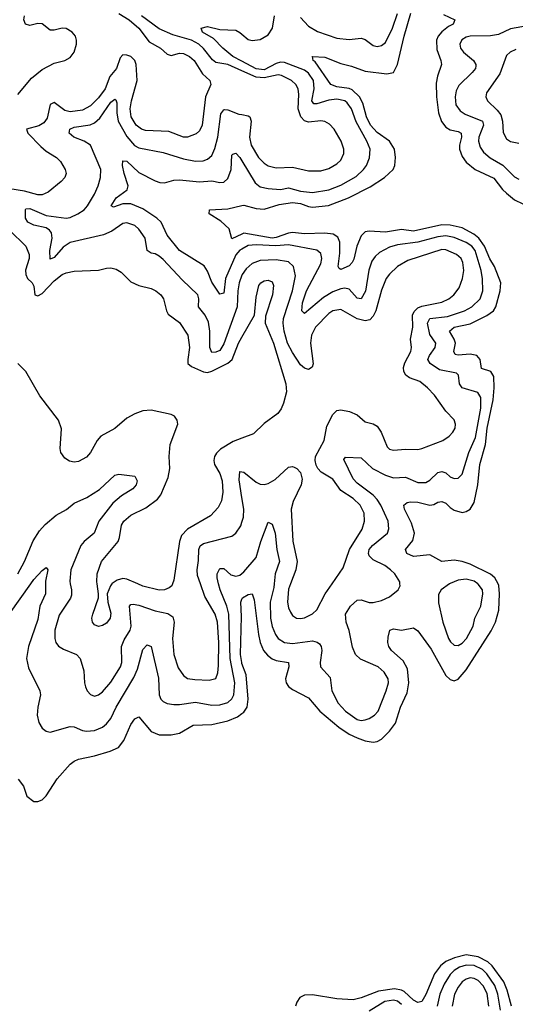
# Model space of a CAD drawing. Header units: inches. Extents: x 1843162 to 1959474, y 907081 to 1016326.
# Tile 507 of 656: x 1888899 to 1891353, y 1007919 to 1012791. Entities that reach past the tile are written whole.
import ezdxf

# ---------------------------------------------------------------- set-up
doc = ezdxf.new("R2010")
doc.units = ezdxf.units.IN
doc.header["$MEASUREMENT"] = 0
for name, color, linetype in [('B8080', 7, 'Continuous'), ('B8081', 7, 'Continuous'), ('B8090', 7, 'Continuous'), ('B8091', 7, 'Continuous')]:
    doc.layers.add(name, color=color, linetype=linetype)

msp = doc.modelspace()

# ---------------------------------------------------------------- linework, layer by layer
at = {"layer": 'B8080', "color": 5}
for points, elevation in [([(1888848.9, 1009851.1), (1888955.1, 1010000)], 440), ([(1889026.7, 1010000), (1889027.1, 1009950), (1888999.8, 1009890), (1888990, 1009824.2), (1888943.1, 1009690), (1888933.9, 1009630), (1888943.5, 1009583.5), (1888999.4, 1009470), (1889001.9, 1009450), (1888989.3, 1009390), (1888986.5, 1009350), (1888994.2, 1009314.2), (1889010, 1009285.7), (1889030, 1009271.7), (1889050, 1009266.3), (1889150, 1009294.7), (1889170, 1009292.2), (1889210, 1009274.2), (1889230.2, 1009270.2), (1889270, 1009273.9), (1889310, 1009290.9), (1889330, 1009307.7), (1889350, 1009334.4), (1889377.6, 1009390), (1889464.1, 1009535.9), (1889483.1, 1009576.9), (1889510, 1009674.4), (1889530, 1009697.4), (1889550.1, 1009690.1), (1889586.6, 1009533.4), (1889590.1, 1009450.1), (1889597.6, 1009430), (1889610, 1009417.6), (1889630, 1009407.8), (1889662.6, 1009402.6), (1889690, 1009402.6), (1889770, 1009415), (1889850, 1009399.1), (1889890, 1009401), (1889930, 1009412.9), (1889949.9, 1009430.1), (1889959.5, 1009450), (1889964.9, 1009510), (1889941.7, 1009630), (1889935.3, 1009850), (1889924.6, 1009890), (1889891.3, 1009970), (1889884, 1010000)], 440), ([(1889150.2, 1010000), (1889156.6, 1009970), (1889156.7, 1009943.3), (1889151.5, 1009928.5), (1889094.4, 1009845.6), (1889073, 1009770), (1889073.3, 1009730), (1889078.8, 1009710), (1889091.4, 1009691.4), (1889115.9, 1009675.9), (1889180.2, 1009650), (1889199.3, 1009630), (1889217.1, 1009570), (1889219.6, 1009510), (1889224.6, 1009490), (1889233.7, 1009470), (1889250, 1009452.2), (1889270, 1009444), (1889290, 1009450.2), (1889310, 1009466.2), (1889350, 1009513.2), (1889398.8, 1009590), (1889404.6, 1009610), (1889404.1, 1009690), (1889417.1, 1009722.9), (1889446.7, 1009770), (1889452.1, 1009790), (1889443.7, 1009890), (1889450, 1009897.8), (1889460.6, 1009899.4), (1889490, 1009894.5), (1889570, 1009866.2), (1889632.5, 1009852.5), (1889657.1, 1009837.1), (1889664.3, 1009810), (1889656.3, 1009730), (1889662.1, 1009650), (1889684.2, 1009584.2), (1889710, 1009546.2), (1889730, 1009531.9), (1889766, 1009526), (1889837.4, 1009522.6), (1889870, 1009532.2), (1889879.8, 1009560.2), (1889884, 1009596), (1889885.3, 1009710), (1889878.3, 1009810), (1889867.5, 1009850), (1889816.7, 1009936.7), (1889794.6, 1010000)], 460), ([(1889356, 1010000), (1889348.3, 1009990), (1889331.8, 1009950), (1889335.1, 1009910), (1889350, 1009855.3), (1889347.1, 1009830), (1889330, 1009804.9), (1889310, 1009793.4), (1889290, 1009788.8), (1889270, 1009796.3), (1889260.4, 1009810), (1889257, 1009830), (1889260.9, 1009850), (1889289, 1009930), (1889290.5, 1009950), (1889282.4, 1010000)], 480), ([(1889656, 1010000), (1889652.3, 1009990), (1889640.2, 1009979.8), (1889617.2, 1009970), (1889590, 1009968.8), (1889510, 1009989), (1889484.3, 1010000)], 480), ([(1890000, 1009606.1), (1889998.6, 1009610), (1889993.3, 1009650), (1889997.8, 1009837.8), (1889994.6, 1009910), (1890000, 1009924.6)], 420), ([(1888892.6, 1009032.6), (1888919, 1008998.9), (1888935.3, 1008950), (1888970, 1008922.6), (1888990, 1008922.6), (1889010, 1008931.8), (1889030, 1008951.7), (1889084.3, 1009035.7), (1889150, 1009108), (1889170, 1009122.3), (1889190, 1009132.2), (1889270, 1009149), (1889347.5, 1009172.5), (1889389.4, 1009190.6), (1889415.5, 1009224.5), (1889450, 1009303.7), (1889470, 1009332), (1889490, 1009342.4), (1889550, 1009269.2), (1889590, 1009252.9), (1889650, 1009252.6), (1889690, 1009260.5), (1889758.9, 1009301.1), (1889850, 1009303.4), (1889930, 1009321.6), (1889978.1, 1009341.9), (1890000, 1009357.9)], 420)]:
    msp.add_lwpolyline(points, dxfattribs=dict(at, elevation=elevation))
at = {"layer": 'B8081', "color": 5}
for points, elevation in [([(1889390, 1012822.2), (1889442.3, 1012790), (1889488.9, 1012750), (1889541.1, 1012681.1), (1889596.2, 1012650), (1889630, 1012621.6), (1889650, 1012614.7), (1889690, 1012625), (1889710, 1012624), (1889740.8, 1012610), (1889762.8, 1012590), (1889804.1, 1012524.1), (1889840.4, 1012490), (1889846.4, 1012470), (1889819.2, 1012410), (1889803.6, 1012270), (1889790, 1012240.7), (1889773.4, 1012226.6), (1889730, 1012210.2), (1889710, 1012209.4), (1889637.4, 1012237.4), (1889522.8, 1012242.8), (1889502.6, 1012250), (1889476.3, 1012270), (1889451.3, 1012310), (1889446.5, 1012350), (1889452.3, 1012390), (1889480.8, 1012490), (1889476.9, 1012570), (1889469.4, 1012590), (1889450, 1012609.4), (1889430, 1012616.4), (1889410, 1012617), (1889396.6, 1012603.4), (1889378.6, 1012550), (1889345.7, 1012510), (1889323.4, 1012450), (1889290, 1012405.4), (1889250, 1012365.8), (1889210, 1012344.2), (1889150, 1012334.7), (1889122.6, 1012342.6), (1889070, 1012382), (1889050, 1012371.2), (1889035.1, 1012304.9), (1889019.7, 1012280.3), (1888993.9, 1012266.1), (1888933, 1012250), (1888939.8, 1012230), (1889003.4, 1012163.4), (1889030, 1012141.6), (1889081.7, 1012110), (1889102.3, 1012090), (1889124.7, 1012050), (1889129.6, 1012030), (1889123, 1012010), (1889104.2, 1011990), (1889041.3, 1011938.7), (1889010, 1011925.1), (1888990, 1011924.8), (1888923.4, 1011943.4), (1888810, 1011961.2)], 480), ([(1888890, 1012421.3), (1888957.7, 1012502.3), (1889010, 1012544.7), (1889070, 1012575.9), (1889123.7, 1012590), (1889150, 1012604.4), (1889169.8, 1012630), (1889180.7, 1012670), (1889181.2, 1012690), (1889175.3, 1012710), (1889159.1, 1012730), (1889130, 1012747.8), (1889110, 1012748.9), (1889070, 1012739), (1889050, 1012740.3), (1889010, 1012771.5), (1888990, 1012772.1), (1888950, 1012762.4), (1888928.2, 1012770), (1888920.6, 1012790), (1888923.4, 1012810)], 520), ([(1890000, 1012539), (1889930, 1012570.2), (1889870, 1012579.5), (1889853.5, 1012593.5), (1889809.7, 1012649.7), (1889785.7, 1012670), (1889750, 1012690.7), (1889657.1, 1012717.1), (1889590, 1012745.9), (1889502.7, 1012810)], 460), ([(1890000, 1012586), (1889954.7, 1012610), (1889906, 1012650), (1889858.4, 1012698.4), (1889804.5, 1012730), (1889797.7, 1012750), (1889830, 1012758), (1889890, 1012743.1), (1889970, 1012738.8), (1889990, 1012728.4), (1890000, 1012719.6)], 440), ([(1890000, 1011527.1), (1889985.7, 1011490), (1889979, 1011450), (1889976.1, 1011370), (1889910, 1011187.6), (1889890, 1011154), (1889870, 1011145.6), (1889850, 1011144.1), (1889840.7, 1011170), (1889841, 1011250), (1889834.2, 1011294.2), (1889818.5, 1011330), (1889784.6, 1011370), (1889786.1, 1011410), (1889781.9, 1011430), (1889703.8, 1011503.8), (1889610, 1011605), (1889590, 1011621.5), (1889570, 1011632.3), (1889550, 1011636.5), (1889530.7, 1011650), (1889521.2, 1011710), (1889490, 1011755.4), (1889470, 1011772.6), (1889430, 1011785.9), (1889410, 1011783.2), (1889355.2, 1011744.8), (1889313.7, 1011726.3), (1889150, 1011689.5), (1889114.6, 1011665.4), (1889070, 1011614.8), (1889050, 1011606.2), (1889049.1, 1011649.1), (1889060.1, 1011710), (1889056.5, 1011736.5), (1889047.4, 1011750), (1889030, 1011761.1), (1888970, 1011774.7), (1888940.2, 1011790), (1888927.8, 1011810), (1888927.8, 1011852.2), (1888930, 1011856), (1888950, 1011857.8), (1889030, 1011822.2), (1889130, 1011809.2), (1889150, 1011812.9), (1889187.6, 1011830), (1889218, 1011850), (1889235.7, 1011870), (1889270, 1011927.6), (1889287.7, 1011970), (1889298.8, 1012010), (1889300.9, 1012050), (1889250.9, 1012170), (1889218.9, 1012190), (1889167.3, 1012210), (1889143.9, 1012230), (1889148.5, 1012250), (1889170, 1012259.8), (1889249, 1012271), (1889270, 1012280.7), (1889295.9, 1012304.1), (1889350, 1012383), (1889370, 1012398.2), (1889375.7, 1012395.7), (1889380.4, 1012380.4), (1889380.4, 1012330), (1889387.1, 1012290), (1889430, 1012213.2), (1889468.4, 1012168.4), (1889490, 1012157.6), (1889610, 1012134.7), (1889710, 1012103.1), (1889770, 1012092.2), (1889807.6, 1012092.4), (1889830, 1012101.7), (1889850, 1012119.2), (1889865.3, 1012154.7), (1889879.7, 1012210), (1889895, 1012325), (1889910, 1012346.2), (1889913.5, 1012346.5), (1889930, 1012345.3), (1889984.6, 1012324.6), (1890000, 1012321.8)], 460), ([(1890000, 1011656.3), (1889990, 1011650.3), (1889970, 1011628.4), (1889919.2, 1011510), (1889910, 1011438), (1889890, 1011432.8), (1889850, 1011492.8), (1889830, 1011547.8), (1889812.8, 1011572.8), (1889690, 1011649.8), (1889630, 1011725.4), (1889599.2, 1011790), (1889578.7, 1011810), (1889510, 1011855.9), (1889450, 1011879.7), (1889410, 1011880.1), (1889364, 1011864), (1889353.2, 1011870), (1889376.8, 1011910), (1889431.6, 1011950), (1889436, 1011970), (1889417, 1012030), (1889409.3, 1012070.7), (1889410, 1012093.4), (1889430, 1012091.6), (1889490, 1012035.6), (1889570, 1011993.4), (1889593.5, 1011986.5), (1889616.2, 1011983.8), (1889662.4, 1011997.6), (1889690, 1011999.8), (1889790, 1011988.4), (1889850, 1011994.1), (1889890, 1011985.6), (1889910, 1011987.3), (1889930, 1012005.5), (1889946, 1012050), (1889950, 1012120.7), (1889954, 1012126), (1889970, 1012130.2), (1889990, 1012110.1), (1890000, 1012093.4)], 440), ([(1890000, 1011731), (1889950, 1011707.7), (1889936.3, 1011756.3), (1889894.8, 1011794.8), (1889838.4, 1011830), (1889839.3, 1011850), (1889930, 1011855.8), (1890000, 1011871.9)], 420), ([(1888849, 1011750), (1888929.7, 1011670), (1888946.6, 1011630), (1888945.7, 1011610), (1888928.5, 1011551.5), (1888929.9, 1011530), (1888938, 1011510), (1888960.6, 1011490), (1888970, 1011472.4), (1888975.1, 1011430), (1888990, 1011424.8), (1889010, 1011437.3), (1889070, 1011499.4), (1889110, 1011529.8), (1889130, 1011539.2), (1889170, 1011546.4), (1889290, 1011552.4), (1889330, 1011561.7), (1889350, 1011563.1), (1889377.3, 1011557.3), (1889401.4, 1011541.4), (1889450, 1011494), (1889490, 1011476.8), (1889550, 1011461.7), (1889574, 1011450), (1889598, 1011430), (1889611, 1011410), (1889626.6, 1011350), (1889634.9, 1011334.9), (1889690, 1011292.6), (1889732.5, 1011230), (1889740.6, 1011170), (1889731.4, 1011110), (1889732.5, 1011090), (1889750, 1011075.4), (1889810, 1011049.2), (1889830, 1011046.3), (1889850, 1011051.8), (1889930, 1011092.1), (1889950.7, 1011109.3), (1889982.8, 1011190), (1890000, 1011220.3)], 480), ([(1889282.4, 1010000), (1889280.7, 1010010), (1889283.5, 1010050), (1889304.7, 1010110), (1889386.6, 1010210), (1889394.1, 1010230), (1889403.5, 1010290), (1889415, 1010310), (1889450, 1010339.8), (1889524.2, 1010375.8), (1889581.6, 1010418.4), (1889598.9, 1010441.1), (1889634.5, 1010525.5), (1889642.6, 1010570), (1889639.1, 1010630), (1889644.7, 1010690), (1889682.2, 1010790), (1889679.3, 1010810), (1889665.3, 1010830), (1889650, 1010838.4), (1889550, 1010859), (1889510, 1010855.2), (1889470, 1010841.5), (1889430, 1010819.7), (1889370, 1010769.4), (1889301.4, 1010730), (1889283.2, 1010710), (1889250, 1010650.3), (1889230, 1010626.5), (1889190, 1010605.8), (1889170, 1010602), (1889146.2, 1010606.2), (1889122.3, 1010622.3), (1889104, 1010650), (1889099.6, 1010670), (1889106.4, 1010766.4), (1889092, 1010810), (1888999.5, 1010930), (1888930, 1011050.6), (1888890, 1011090.4)], 480), ([(1890000, 1010720.9), (1889955.6, 1010704.4), (1889892.9, 1010667.1), (1889873.2, 1010646.8), (1889863.9, 1010630), (1889860.5, 1010610), (1889864.1, 1010590), (1889890, 1010545.1), (1889902.5, 1010510), (1889905.7, 1010454.3), (1889898.9, 1010410), (1889881.9, 1010378.1), (1889843.4, 1010336.6), (1889729.9, 1010270.1), (1889701.4, 1010238.6), (1889691.4, 1010210), (1889662.6, 1010017.4), (1889656, 1010000)], 480), ([(1888890, 1010049.4), (1888923.1, 1010110), (1888966.9, 1010213.1), (1888998.4, 1010261.6), (1889026.3, 1010293.7), (1889080.4, 1010339.6), (1889132.1, 1010367.9), (1889170, 1010399.8), (1889232.1, 1010427.9), (1889294, 1010466), (1889370, 1010538.3), (1889390, 1010542.7), (1889470, 1010532.2), (1889481.7, 1010510), (1889476.5, 1010490), (1889459.6, 1010470), (1889403.9, 1010436.1), (1889361, 1010399), (1889291.6, 1010310), (1889268.6, 1010250), (1889218, 1010210), (1889202, 1010190), (1889152.6, 1010070), (1889147.6, 1010012.4), (1889150.2, 1010000)], 460), ([(1890000, 1010426.9), (1889985.6, 1010514.4), (1889990, 1010556), (1890000, 1010553.9)], 460), ([(1889794.6, 1010000), (1889780.5, 1010040.5), (1889777.9, 1010070), (1889785.4, 1010114.6), (1889785.8, 1010170), (1889792.7, 1010187.3), (1889810, 1010199.6), (1889950, 1010235.2), (1889970, 1010250.2), (1889993.7, 1010286.3), (1890000, 1010305.6)], 460), ([(1888955.1, 1010000), (1888970, 1010020.8), (1889010, 1010065.5), (1889030, 1010080.5), (1889039.3, 1010070), (1889026.6, 1010013.4), (1889026.7, 1010000)], 440), ([(1889884, 1010000), (1889876.7, 1010030), (1889877.2, 1010050), (1889890, 1010076.1), (1889910, 1010076.5), (1889945.3, 1010045.3), (1889970, 1010037.8), (1889990, 1010043.5), (1890000, 1010051.2)], 440), ([(1889484.3, 1010000), (1889430, 1010023.3), (1889410, 1010025.6), (1889381.5, 1010018.5), (1889357.7, 1010002.3), (1889356, 1010000)], 480)]:
    msp.add_lwpolyline(points, dxfattribs=dict(at, elevation=elevation))
at = {"layer": 'B8090', "color": 5}
for points, elevation in [([(1890000, 1009924.6), (1890002, 1009930), (1890030, 1009947.2), (1890050, 1009950.4), (1890060.6, 1009920.6), (1890081.2, 1009750), (1890090.8, 1009710), (1890107.4, 1009670), (1890127, 1009647), (1890150, 1009629.1), (1890170, 1009620.4), (1890230.2, 1009610), (1890232.4, 1009590), (1890215, 1009530), (1890218.7, 1009510), (1890230, 1009492.4), (1890250, 1009476.8), (1890330, 1009435.2), (1890385.9, 1009370), (1890479.3, 1009290), (1890530, 1009256.7), (1890570, 1009237.7), (1890610, 1009223.4), (1890650, 1009216.1), (1890670, 1009219.8), (1890690, 1009231), (1890730, 1009270.8), (1890759.6, 1009310), (1890785.4, 1009390), (1890818.6, 1009461.4), (1890825.5, 1009510), (1890819, 1009579), (1890798.5, 1009618.5), (1890739.8, 1009670), (1890727.7, 1009690), (1890722.9, 1009710), (1890723.5, 1009736.5), (1890732.3, 1009770), (1890750, 1009777.3), (1890790, 1009771.2), (1890850, 1009782.7), (1890870, 1009767.6), (1890937.1, 1009677.1), (1891010, 1009546.5), (1891030, 1009525.8), (1891050, 1009520.2), (1891070, 1009528.6), (1891110, 1009574.2), (1891233, 1009767), (1891254.9, 1009810), (1891271.2, 1009870), (1891275.7, 1009950), (1891272.2, 1009992.2), (1891268, 1010000)], 420), ([(1890159.9, 1010000), (1890158.2, 1009981.8), (1890140.1, 1009910), (1890141.6, 1009830), (1890150, 1009788.5), (1890165.3, 1009750), (1890178.8, 1009730), (1890210, 1009709.5), (1890250, 1009705.5), (1890350, 1009717.7), (1890372.1, 1009712.1), (1890383.5, 1009703.5), (1890392.3, 1009690), (1890394.7, 1009670), (1890387.3, 1009610), (1890389.1, 1009590), (1890435.9, 1009535.9), (1890445.4, 1009470), (1890475.9, 1009410), (1890512.1, 1009370), (1890570, 1009328.1), (1890590, 1009323.9), (1890610, 1009326.2), (1890630, 1009333), (1890655.5, 1009350), (1890674.1, 1009370), (1890713.6, 1009470), (1890724.9, 1009510), (1890723.2, 1009530), (1890703.6, 1009563.6), (1890673.6, 1009590), (1890586.7, 1009626.7), (1890562.2, 1009650), (1890547.2, 1009687.2), (1890530, 1009769.3), (1890515.8, 1009810), (1890512.7, 1009850), (1890536.5, 1009890), (1890570, 1009918.4), (1890590, 1009920.2), (1890630, 1009908.4), (1890650, 1009907.7), (1890690, 1009917.5), (1890730, 1009935.2), (1890772.6, 1009970), (1890782.6, 1009990), (1890782.2, 1010000)], 440), ([(1890239.9, 1010000), (1890230, 1009973.6), (1890225.1, 1009910), (1890230, 1009881.6), (1890239.6, 1009859.6), (1890250, 1009843.9), (1890270, 1009830.2), (1890290, 1009828.3), (1890310, 1009832.4), (1890348.4, 1009851.6), (1890370, 1009871.3), (1890411.4, 1009950), (1890445.9, 1010000)], 460), ([(1891026.8, 1010000), (1890985.7, 1009970), (1890972.3, 1009947.7), (1890973.5, 1009906.5), (1890994.4, 1009810), (1891022.5, 1009730), (1891032.7, 1009712.7), (1891050, 1009696.5), (1891070, 1009695.6), (1891090, 1009707), (1891111.1, 1009730), (1891143.9, 1009790), (1891153.2, 1009830), (1891183.2, 1009890), (1891193.2, 1009950), (1891190, 1009970.9), (1891170, 1009999), (1891168.5, 1010000)], 440), ([(1890000, 1009357.9), (1890010, 1009365.3), (1890025.1, 1009390), (1890030.6, 1009430), (1890020.3, 1009550), (1890000, 1009606.1)], 420), ([(1891335.1, 1007910), (1891312.6, 1007990), (1891296, 1008030), (1891238.2, 1008110), (1891217.3, 1008130), (1891170, 1008153.5), (1891110, 1008163.8), (1891052.4, 1008150), (1891009.3, 1008130.7), (1890983, 1008110), (1890953.9, 1008070), (1890910, 1007968.6), (1890890, 1007932.9), (1890871.4, 1007928.6), (1890850, 1007940.2), (1890802.9, 1007982.9), (1890789.7, 1007989.7), (1890755.8, 1007995.8), (1890675.3, 1007984.7), (1890590, 1007950.8), (1890550, 1007941.8), (1890470, 1007946.3), (1890350, 1007965.6), (1890310, 1007964.2), (1890286.8, 1007953.2), (1890271.1, 1007930), (1890264.9, 1007910)], 420), ([(1891279.4, 1007890), (1891266.9, 1007970), (1891252.2, 1008012.2), (1891212, 1008070), (1891190, 1008092.1), (1891150, 1008111.2), (1891110, 1008113.4), (1891076.8, 1008103.2), (1891050, 1008087.2), (1891030, 1008066.5), (1891000.7, 1008019.3), (1890979.6, 1007970), (1890965.8, 1007910)], 440), ([(1891222.9, 1007910), (1891213.3, 1007973.3), (1891193.6, 1008010), (1891170, 1008036.4), (1891150, 1008047.8), (1891130, 1008050.3), (1891110, 1008044), (1891090, 1008029.9), (1891070, 1008004.7), (1891052.2, 1007970), (1891040.1, 1007910)], 460), ([(1890790, 1007919.1), (1890770, 1007935), (1890750, 1007940.4), (1890707.2, 1007932.8), (1890630, 1007885.8)], 440)]:
    msp.add_lwpolyline(points, dxfattribs=dict(at, elevation=elevation))
at = {"layer": 'B8091', "color": 5}
for points, elevation in [([(1890000, 1012719.6), (1890030, 1012693.2), (1890050, 1012688), (1890090, 1012692.8), (1890130, 1012717.3), (1890151.8, 1012750), (1890161.3, 1012810)], 440), ([(1890290, 1012802.2), (1890330, 1012760.1), (1890373.5, 1012733.5), (1890470, 1012699.5), (1890530, 1012693.5), (1890590, 1012699.8), (1890610, 1012693.8), (1890650, 1012663.2), (1890670, 1012659), (1890690, 1012663.2), (1890710, 1012678.8), (1890745.9, 1012750), (1890770, 1012822.3)], 440), ([(1890349.7, 1012609.7), (1890410, 1012605.3), (1890490, 1012574.4), (1890541.7, 1012561.7), (1890610, 1012537.4), (1890716.4, 1012523.6), (1890750.4, 1012529.6), (1890770, 1012570.3), (1890802.6, 1012710), (1890836.1, 1012823.9)], 420), ([(1890997.2, 1012817.2), (1891053.7, 1012790), (1891046, 1012770), (1891022.2, 1012757.8), (1890989.4, 1012730.6), (1890971.9, 1012710), (1890963.7, 1012690), (1890964.5, 1012644.5), (1890984.7, 1012590), (1890987.5, 1012570), (1890968, 1012512), (1890962, 1012478), (1890962.4, 1012410), (1890972.5, 1012330), (1890988.4, 1012288.4), (1891010, 1012259.2), (1891030, 1012246.8), (1891070, 1012238.5), (1891085.4, 1012230), (1891087.5, 1012210), (1891076.9, 1012170), (1891076.3, 1012150), (1891090, 1012115), (1891110, 1012086.5), (1891154.2, 1012050), (1891246.7, 1012006.7), (1891290, 1011951.3), (1891310, 1011933), (1891350, 1011899.4), (1891390, 1011880.8)], 420), ([(1891459.1, 1012770), (1891330, 1012745.6), (1891270, 1012717.9), (1891230, 1012712.2), (1891129.5, 1012710.5), (1891110, 1012704.7), (1891089, 1012691), (1891079.4, 1012670), (1891081.9, 1012650), (1891097.1, 1012630), (1891146.4, 1012590), (1891158.6, 1012570), (1891157.7, 1012562.3), (1891156, 1012550), (1891139.7, 1012530), (1891073.7, 1012466.3), (1891060.7, 1012439.3), (1891054.8, 1012410), (1891059.5, 1012370), (1891080.1, 1012340.1), (1891104.3, 1012324.3), (1891190.1, 1012290), (1891196.3, 1012270), (1891172.6, 1012210), (1891171.2, 1012190), (1891180, 1012160), (1891196.2, 1012136.2), (1891228.4, 1012108.4), (1891292.3, 1012072.3), (1891350, 1012014.2), (1891370, 1012002.2)], 440), ([(1891356.4, 1012643.6), (1891327.7, 1012630), (1891310, 1012614.2), (1891276.3, 1012523.7), (1891210.2, 1012430), (1891206.7, 1012410), (1891216.3, 1012390), (1891263.7, 1012343.7), (1891280.9, 1012320.9), (1891290.1, 1012290), (1891293.5, 1012233.5), (1891310, 1012201.5), (1891330, 1012189.3), (1891370, 1012180.2)], 460), ([(1890000, 1011871.9), (1890010, 1011874.2), (1890070, 1011856.6), (1890110, 1011853.2), (1890183.8, 1011876.2), (1890250, 1011887), (1890290, 1011881.9), (1890330, 1011866.6), (1890350, 1011863.7), (1890427.9, 1011872.1), (1890528.2, 1011910), (1890635.2, 1011964.8), (1890705, 1012010), (1890748.3, 1012050), (1890756.1, 1012070), (1890760.2, 1012110), (1890754.8, 1012150), (1890730.4, 1012190), (1890670, 1012232.9), (1890637, 1012270), (1890617, 1012310), (1890598.8, 1012378.8), (1890582, 1012410), (1890545.1, 1012445.1), (1890530, 1012451.4), (1890470, 1012459.3), (1890440.7, 1012470), (1890362.2, 1012582.2), (1890352.3, 1012590), (1890349.7, 1012609.7)], 420), ([(1890000, 1012093.4), (1890064.9, 1011984.9), (1890090, 1011965.2), (1890130, 1011956), (1890190, 1011951.1), (1890230, 1011959.1), (1890290, 1011942.2), (1890350, 1011936.2), (1890429.7, 1011950), (1890490, 1011971.9), (1890564.8, 1012015.2), (1890601.5, 1012050), (1890615.9, 1012070), (1890632, 1012108), (1890634.2, 1012150), (1890618.8, 1012190), (1890565.5, 1012285.5), (1890542.8, 1012350), (1890520.7, 1012380.7), (1890509.7, 1012390), (1890470, 1012398.4), (1890430, 1012393.4), (1890370, 1012374.4), (1890355.9, 1012375.9), (1890345.5, 1012390), (1890357.6, 1012450), (1890354, 1012490), (1890330, 1012527), (1890310, 1012542.4), (1890210, 1012579.8), (1890190, 1012581.3), (1890170, 1012575.3), (1890110, 1012544), (1890070, 1012548.9), (1890000, 1012586)], 440), ([(1890346, 1012610), (1890349.7, 1012609.7)], 420), ([(1890000, 1012321.8), (1890030, 1012316.3), (1890038.8, 1012310), (1890045.6, 1012290), (1890037.2, 1012210), (1890045.1, 1012170), (1890082.1, 1012110), (1890110, 1012080.9), (1890130, 1012067.5), (1890170, 1012058.2), (1890250, 1012061.1), (1890330, 1012043.9), (1890390, 1012043), (1890430, 1012055), (1890470, 1012077.8), (1890490, 1012096.5), (1890505, 1012130), (1890504.6, 1012150), (1890490.6, 1012190), (1890455.9, 1012250), (1890434.1, 1012274.1), (1890410, 1012286.9), (1890390, 1012291.1), (1890330, 1012283.6), (1890310, 1012290.3), (1890290.8, 1012310), (1890278.6, 1012350), (1890281.2, 1012421.2), (1890277.6, 1012450), (1890267.2, 1012470), (1890245.5, 1012490), (1890195.1, 1012515.1), (1890178.6, 1012518.6), (1890110, 1012503.6), (1890070, 1012507.7), (1890000, 1012539)], 460), ([(1891268, 1010000), (1891251.7, 1010030), (1891230, 1010047.9), (1891130, 1010097.9), (1891090, 1010110.9), (1891050, 1010117.3), (1890990, 1010111), (1890930, 1010143.2), (1890850, 1010134.9), (1890816.4, 1010150), (1890809.8, 1010170), (1890846.2, 1010213.8), (1890854.8, 1010250), (1890839.4, 1010299.4), (1890804.2, 1010370), (1890801.7, 1010390), (1890817.7, 1010402.3), (1890833.7, 1010406.3), (1890870, 1010403.8), (1890930, 1010389.6), (1890950, 1010391.9), (1890970, 1010403.5), (1890990, 1010407.2), (1891010, 1010399.4), (1891030, 1010378.2), (1891050, 1010365.1), (1891090, 1010352.3), (1891110, 1010357.3), (1891130, 1010369.4), (1891150, 1010403.1), (1891168.1, 1010490), (1891177.3, 1010590), (1891206.2, 1010690), (1891213.8, 1010770), (1891243.9, 1010910), (1891249, 1010969), (1891246.7, 1011026.7), (1891231.3, 1011051.3), (1891186.2, 1011066.2), (1891178.6, 1011110), (1891163.5, 1011130), (1891130, 1011136.8), (1891071.1, 1011131.1), (1891055, 1011135), (1891048.1, 1011150), (1891056.6, 1011190), (1891050.5, 1011210.5), (1891027.4, 1011250), (1891050.7, 1011269.3), (1891130, 1011286.9), (1891213, 1011327), (1891244.9, 1011350), (1891257, 1011370), (1891277.6, 1011450), (1891280.8, 1011490), (1891250.3, 1011570), (1891227.8, 1011607.8), (1891201.4, 1011670), (1891173.2, 1011710), (1891147.3, 1011730), (1891090, 1011760.7), (1891030, 1011775.2), (1890990, 1011775.8), (1890850, 1011745.7), (1890790, 1011752.6), (1890710, 1011740.4), (1890630, 1011745.5), (1890610, 1011741), (1890590, 1011721.4), (1890569.4, 1011670.6), (1890553.9, 1011606.1), (1890546, 1011590), (1890530, 1011574), (1890490, 1011555.1), (1890480.7, 1011560.7), (1890476.8, 1011570), (1890484.5, 1011635.5), (1890484.6, 1011690), (1890474.8, 1011714.8), (1890450.9, 1011730), (1890410, 1011735.4), (1890310, 1011732), (1890250, 1011738.8), (1890230, 1011735.7), (1890170, 1011713.1), (1890150, 1011711.2), (1890010, 1011735.6), (1890000, 1011731)], 420), ([(1890782.2, 1010000), (1890781.7, 1010010), (1890756.1, 1010050), (1890735.5, 1010070), (1890707.8, 1010090), (1890650, 1010118.1), (1890630, 1010138.9), (1890626.1, 1010150), (1890629.9, 1010170), (1890645.6, 1010190), (1890719.8, 1010250), (1890727.8, 1010272.2), (1890724.3, 1010310), (1890687.3, 1010390), (1890670, 1010416.9), (1890650, 1010438.5), (1890570, 1010498.8), (1890550, 1010519.2), (1890504.9, 1010615.1), (1890513, 1010627), (1890590, 1010623), (1890646.7, 1010570), (1890710, 1010537.5), (1890750, 1010524.9), (1890810, 1010527.8), (1890870, 1010501.3), (1890910, 1010501.9), (1890930, 1010513.2), (1890970, 1010550.8), (1890990, 1010555.9), (1891010, 1010549.3), (1891030, 1010530.2), (1891050, 1010520.7), (1891070, 1010522.6), (1891090, 1010542.3), (1891122.4, 1010650), (1891156, 1010724), (1891182.5, 1010870), (1891182, 1010922), (1891167.1, 1010947.1), (1891090.4, 1010970.4), (1891077, 1010990), (1891072.7, 1011032.7), (1891062.3, 1011042.3), (1890978.3, 1011058.3), (1890931.5, 1011090), (1890920.5, 1011110), (1890928.2, 1011130), (1890956.9, 1011170), (1890959.3, 1011190), (1890930, 1011232.9), (1890918.7, 1011290), (1890930, 1011313), (1891017.1, 1011322.9), (1891102, 1011350), (1891138, 1011370), (1891179, 1011410), (1891192.5, 1011450), (1891191.4, 1011508.6), (1891184.2, 1011550), (1891153.8, 1011650), (1891137.3, 1011670), (1891110, 1011689.2), (1891050, 1011714.3), (1891010, 1011722.6), (1890970, 1011717.6), (1890870, 1011691.2), (1890770, 1011676.6), (1890730, 1011665.6), (1890680.7, 1011639.3), (1890659.8, 1011620.2), (1890643.5, 1011596.5), (1890628.2, 1011551.8), (1890611.2, 1011448.8), (1890590, 1011410.7), (1890570, 1011413.8), (1890530, 1011457.5), (1890510, 1011463.1), (1890490, 1011460.1), (1890450, 1011445.2), (1890402.9, 1011417.1), (1890310, 1011336.8), (1890296.8, 1011350), (1890299.7, 1011390), (1890319.8, 1011450), (1890390, 1011583.1), (1890395.8, 1011610), (1890390, 1011635.1), (1890370, 1011650.4), (1890230, 1011677.4), (1890168.2, 1011671.8), (1890070, 1011677.4), (1890030, 1011674.2), (1890000, 1011656.3)], 440), ([(1890445.9, 1010000), (1890500.6, 1010079.4), (1890532.2, 1010170), (1890595.4, 1010270), (1890606.9, 1010310), (1890604.6, 1010350), (1890585, 1010390), (1890550, 1010422.3), (1890490, 1010462.6), (1890450, 1010517.7), (1890392.8, 1010552.8), (1890376.2, 1010570), (1890367.7, 1010587.7), (1890362.9, 1010610), (1890364.4, 1010630), (1890406.7, 1010710), (1890420.7, 1010779.3), (1890450, 1010838), (1890470, 1010857.6), (1890490, 1010861.6), (1890532.9, 1010852.9), (1890570, 1010836.9), (1890610, 1010802.3), (1890650, 1010791.2), (1890670, 1010779.6), (1890689.3, 1010750), (1890718.2, 1010678.2), (1890730, 1010666.5), (1890750, 1010661.3), (1890810, 1010666.4), (1890870, 1010664.9), (1890890, 1010669.2), (1890994, 1010710), (1891026, 1010730), (1891044, 1010750), (1891054.8, 1010770), (1891057.7, 1010790), (1891050.7, 1010810.7), (1891010, 1010854), (1890953, 1010933), (1890918.7, 1010970), (1890880.5, 1011000.5), (1890830, 1011018.8), (1890811.8, 1011031.8), (1890801.6, 1011050), (1890799.7, 1011070), (1890806.1, 1011093.9), (1890836.4, 1011150), (1890839.6, 1011170), (1890833.8, 1011210), (1890846.7, 1011270), (1890844.4, 1011330), (1890852.4, 1011347.6), (1890870, 1011365.4), (1890890, 1011374.4), (1890990, 1011393.4), (1891024.5, 1011410), (1891049, 1011430), (1891074.9, 1011465.1), (1891092.1, 1011510), (1891097.8, 1011550), (1891093.4, 1011590), (1891084.7, 1011610), (1891062.2, 1011630), (1891010, 1011652.6), (1890990, 1011654.7), (1890820.6, 1011599.4), (1890770, 1011569.9), (1890730, 1011532.8), (1890713.3, 1011510), (1890690, 1011452.8), (1890662.8, 1011350), (1890650, 1011323.7), (1890633.1, 1011306.9), (1890610, 1011301.2), (1890570, 1011311.6), (1890490, 1011357.4), (1890450.4, 1011350), (1890430, 1011337.2), (1890364.8, 1011270), (1890344.2, 1011230), (1890339.1, 1011190), (1890352.1, 1011087.9), (1890347.3, 1011072.7), (1890330, 1011061.3), (1890310, 1011066.9), (1890290, 1011083.9), (1890250, 1011143.9), (1890225.2, 1011190), (1890209.3, 1011250), (1890204.2, 1011290), (1890206.4, 1011313.6), (1890250.4, 1011450.4), (1890264.8, 1011524.8), (1890255.9, 1011570), (1890230, 1011593.7), (1890170, 1011603.1), (1890090, 1011599.9), (1890050, 1011585), (1890021, 1011559), (1890001.1, 1011530), (1890000, 1011527.1)], 460), ([(1890000, 1011220.3), (1890062.3, 1011330), (1890070, 1011419), (1890083.8, 1011476.2), (1890093.1, 1011490), (1890110, 1011499.4), (1890130, 1011502.5), (1890150, 1011494.5), (1890156.6, 1011476.6), (1890150.7, 1011430.7), (1890116, 1011324), (1890114.4, 1011290), (1890156.1, 1011190), (1890217.6, 1010990), (1890220.5, 1010950), (1890205.8, 1010894.2), (1890194.5, 1010865.5), (1890177.7, 1010842.3), (1890110, 1010793.4), (1890057.8, 1010742.2), (1890000, 1010720.9)], 480), ([(1890000, 1010553.9), (1890010, 1010551.8), (1890070, 1010502.7), (1890090, 1010493.1), (1890110, 1010490.8), (1890130, 1010495.8), (1890164.3, 1010515.7), (1890230, 1010577.7), (1890250, 1010580.9), (1890257.6, 1010577.6), (1890271, 1010571), (1890290.2, 1010550.2), (1890297.5, 1010517.5), (1890293.2, 1010490), (1890253, 1010407), (1890243.3, 1010370), (1890251.2, 1010211.2), (1890273.8, 1010110), (1890266.2, 1010070), (1890239.9, 1010000)], 460), ([(1890000, 1010305.6), (1890008, 1010330), (1890009.4, 1010370), (1890000, 1010426.9)], 460), ([(1890000, 1010051.2), (1890010, 1010058.9), (1890070, 1010130.2), (1890093.4, 1010210), (1890130, 1010305.5), (1890150, 1010295.5), (1890165, 1010250), (1890171.9, 1010170), (1890185.1, 1010110), (1890164.8, 1010050), (1890159.9, 1010000)], 440), ([(1891168.5, 1010000), (1891150, 1010012.6), (1891110, 1010023.4), (1891070, 1010018.6), (1891030, 1010002.3), (1891026.8, 1010000)], 440)]:
    msp.add_lwpolyline(points, dxfattribs=dict(at, elevation=elevation))

doc.saveas('drawing.dxf')
